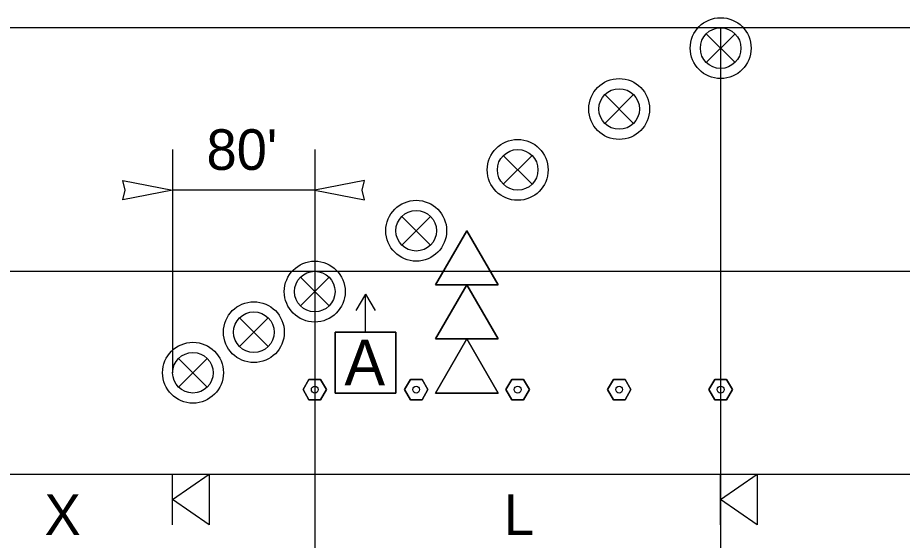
# Model space of a CAD drawing. Extents: x 99958 to 100176, y 99935 to 100011.
# Drawn here: x 100025.178 to 100026.922, y 99974.605 to 99975.636 of the extents above; entities that cross this region are included whole.
import ezdxf

# ---------------------------------------------------------------- set-up
doc = ezdxf.new("R2010")
doc.units = 0
for name, color, linetype in [('RD_ED_ShoulderPavedEdge', 7, 'Continuous'), ('RD_MK_LineEdgeWhite', 7, 'Continuous'), ('RD_MK_LineLane', 7, 'Continuous'), ('TR_WZ_PortableSignMountBlk-Wht', 7, 'Continuous'), ('TR_WZ_SequentialArrowSign', 7, 'Continuous'), ('TR_WZ_TrafficSafetyDrum', 7, 'Continuous'), ('TR_WZ_TubularMarker', 7, 'Continuous'), ('TR_WZ_WorkZoneDetails', 7, 'Continuous'), ('TR_WZ_WorkZoneTextCurrent', 7, 'Continuous')]:
    doc.layers.add(name, color=color, linetype=linetype)

msp = doc.modelspace()

# ---------------------------------------------------------------- linework, layer by layer
at = {"layer": 'RD_ED_ShoulderPavedEdge'}
msp.add_line((100021.7266, 99974.7357), (100034.8933, 99974.7357), dxfattribs=at)
at = {"layer": 'RD_MK_LineEdgeWhite'}
msp.add_line((100021.7266, 99975.1357), (100034.8933, 99975.1357), dxfattribs=at)
at = {"layer": 'RD_MK_LineLane'}
msp.add_lwpolyline([(100034.8933, 99975.6157), (100021.7266, 99975.6157)], dxfattribs=at)
at = {"layer": 'TR_WZ_PortableSignMountBlk-Wht'}
for p, q in [((100025.4836, 99974.6357), (100025.4836, 99974.7357)), ((100026.5636, 99974.6357), (100026.5636, 99974.7357))]:
    msp.add_line(p, q, dxfattribs=at)
for points in [[(100025.4836, 99974.6856), (100025.5554, 99974.7357), (100025.5554, 99974.6357)], [(100026.5636, 99974.6856), (100026.6354, 99974.7357), (100026.6354, 99974.6357)]]:
    msp.add_lwpolyline(points, close=True, dxfattribs=at)
at = {"layer": 'TR_WZ_SequentialArrowSign'}
for points in [[(100026.0636, 99975.2157), (100026.0018, 99975.1091), (100026.0636, 99975.1091), (100026.1254, 99975.1091), (100026.0636, 99975.2157)], [(100026.1254, 99975.1091), (100026.0636, 99975.1091), (100026.0018, 99975.1091), (100026.0636, 99975.2157), (100026.1254, 99975.1091)], [(100026.0636, 99975.1091), (100026.0018, 99975.0024), (100026.0636, 99975.0024), (100026.1254, 99975.0024), (100026.0636, 99975.1091)], [(100026.1254, 99975.0024), (100026.0636, 99975.0024), (100026.0018, 99975.0024), (100026.0636, 99975.1091), (100026.1254, 99975.0024)], [(100026.0636, 99975.0024), (100026.0018, 99974.8957), (100026.1254, 99974.8957), (100026.0636, 99975.0024)], [(100026.1254, 99974.8957), (100026.0018, 99974.8957), (100026.0636, 99975.0024), (100026.1254, 99974.8957)]]:
    msp.add_lwpolyline(points, dxfattribs=at)
at = {"layer": 'TR_WZ_TrafficSafetyDrum'}
for p, q in [((100026.5353, 99975.604), (100026.5919, 99975.5474)), ((100026.5919, 99975.604), (100026.5353, 99975.5474)), ((100026.3353, 99975.484), (100026.3919, 99975.4274)), ((100026.3919, 99975.484), (100026.3353, 99975.4274)), ((100026.1353, 99975.364), (100026.1919, 99975.3074)), ((100026.1919, 99975.364), (100026.1353, 99975.3074)), ((100025.9353, 99975.244), (100025.9919, 99975.1874)), ((100025.9919, 99975.244), (100025.9353, 99975.1874)), ((100025.7353, 99975.124), (100025.7919, 99975.0674)), ((100025.7919, 99975.124), (100025.7353, 99975.0674)), ((100025.6153, 99975.044), (100025.6719, 99974.9874)), ((100025.6719, 99975.044), (100025.6153, 99974.9874)), ((100025.4953, 99974.964), (100025.5519, 99974.9074)), ((100025.5519, 99974.964), (100025.4953, 99974.9074))]:
    msp.add_line(p, q, dxfattribs=at)
for centre, radius in [((100026.5636, 99975.5757), 0.06), ((100026.5636, 99975.5757), 0.06), ((100026.5636, 99975.5757), 0.04), ((100026.3636, 99975.4557), 0.06), ((100026.3636, 99975.4557), 0.06), ((100026.3636, 99975.4557), 0.04), ((100026.1636, 99975.3357), 0.06), ((100026.1636, 99975.3357), 0.06), ((100026.1636, 99975.3357), 0.04), ((100025.9636, 99975.2157), 0.06), ((100025.9636, 99975.2157), 0.06), ((100025.9636, 99975.2157), 0.04), ((100025.7636, 99975.0957), 0.06), ((100025.7636, 99975.0957), 0.06), ((100025.7636, 99975.0957), 0.04), ((100025.6436, 99975.0157), 0.06), ((100025.6436, 99975.0157), 0.06), ((100025.6436, 99975.0157), 0.04), ((100025.5236, 99974.9357), 0.06), ((100025.5236, 99974.9357), 0.06), ((100025.5236, 99974.9357), 0.04)]:
    msp.add_circle(centre, radius, dxfattribs=at)
at = {"layer": 'TR_WZ_TubularMarker'}
for points in [[(100025.7405, 99974.9024), (100025.7521, 99974.9224), (100025.7752, 99974.9224), (100025.7867, 99974.9024), (100025.7752, 99974.8824), (100025.7521, 99974.8824)], [(100025.9405, 99974.9024), (100025.9521, 99974.9224), (100025.9752, 99974.9224), (100025.9867, 99974.9024), (100025.9752, 99974.8824), (100025.9521, 99974.8824)], [(100026.1405, 99974.9024), (100026.1521, 99974.9224), (100026.1752, 99974.9224), (100026.1867, 99974.9024), (100026.1752, 99974.8824), (100026.1521, 99974.8824)], [(100026.3405, 99974.9024), (100026.3521, 99974.9224), (100026.3752, 99974.9224), (100026.3867, 99974.9024), (100026.3752, 99974.8824), (100026.3521, 99974.8824)], [(100026.5405, 99974.9024), (100026.5521, 99974.9224), (100026.5752, 99974.9224), (100026.5867, 99974.9024), (100026.5752, 99974.8824), (100026.5521, 99974.8824)]]:
    msp.add_lwpolyline(points, close=True, dxfattribs=at)
for points in [[(100025.7521, 99974.8824), (100025.7752, 99974.8824), (100025.7867, 99974.9024), (100025.7752, 99974.9224), (100025.7521, 99974.9224), (100025.7405, 99974.9024), (100025.7521, 99974.8824)], [(100025.9521, 99974.8824), (100025.9752, 99974.8824), (100025.9867, 99974.9024), (100025.9752, 99974.9224), (100025.9521, 99974.9224), (100025.9405, 99974.9024), (100025.9521, 99974.8824)], [(100026.1521, 99974.8824), (100026.1752, 99974.8824), (100026.1867, 99974.9024), (100026.1752, 99974.9224), (100026.1521, 99974.9224), (100026.1405, 99974.9024), (100026.1521, 99974.8824)], [(100026.3521, 99974.8824), (100026.3752, 99974.8824), (100026.3867, 99974.9024), (100026.3752, 99974.9224), (100026.3521, 99974.9224), (100026.3405, 99974.9024), (100026.3521, 99974.8824)], [(100026.5521, 99974.8824), (100026.5752, 99974.8824), (100026.5867, 99974.9024), (100026.5752, 99974.9224), (100026.5521, 99974.9224), (100026.5405, 99974.9024), (100026.5521, 99974.8824)]]:
    msp.add_lwpolyline(points, dxfattribs=at)
for centre in [(100025.7636, 99974.9024), (100025.9636, 99974.9024), (100026.1636, 99974.9024), (100026.3636, 99974.9024), (100026.5636, 99974.9024)]:
    msp.add_circle(centre, 0.00667, dxfattribs=at)
at = {"layer": 'TR_WZ_WorkZoneDetails'}
for p, q in [((100026.5636, 99975.6157), (100026.5636, 99974.4157)), ((100025.4836, 99975.3757), (100025.4836, 99974.9357)), ((100025.7636, 99975.3757), (100025.7636, 99974.4957)), ((100025.7636, 99975.2957), (100025.4836, 99975.2957)), ((100025.8636, 99975.0907), (100025.8449, 99975.0583)), ((100025.8636, 99975.0157), (100025.8636, 99975.0907)), ((100025.8636, 99975.0907), (100025.8824, 99975.0583))]:
    msp.add_line(p, q, dxfattribs=at)
for points in [[(100025.4836, 99975.2957), (100025.3853, 99975.2765), (100025.3898, 99975.2957), (100025.3853, 99975.315)], [(100025.7636, 99975.2957), (100025.8619, 99975.2765), (100025.8573, 99975.2957), (100025.8619, 99975.315)], [(100025.8036, 99975.0157), (100025.9236, 99975.0157), (100025.9236, 99974.8957), (100025.8036, 99974.8957)]]:
    msp.add_lwpolyline(points, close=True, dxfattribs=at)
msp.add_lwpolyline([(100025.8036, 99975.0157), (100025.8036, 99974.8957), (100025.9236, 99974.8957), (100025.9236, 99975.0157), (100025.8636, 99975.0157), (100025.8036, 99975.0157)], dxfattribs=at)

# ---------------------------------------------------------------- texts
msp.add_text('A', height=0.09, dxfattribs=at).set_placement((100025.822, 99974.9107))
at = {"layer": 'TR_WZ_WorkZoneTextCurrent'}
msp.add_text("80'", height=0.08, dxfattribs=at).set_placement((100025.5503, 99975.3357))
for s, p in [('X', (100025.2311, 99974.6157)), ('L', (100026.1364, 99974.6157))]:
    msp.add_text(s, height=0.08, rotation=360, dxfattribs=at).set_placement(p)

doc.saveas('drawing.dxf')
